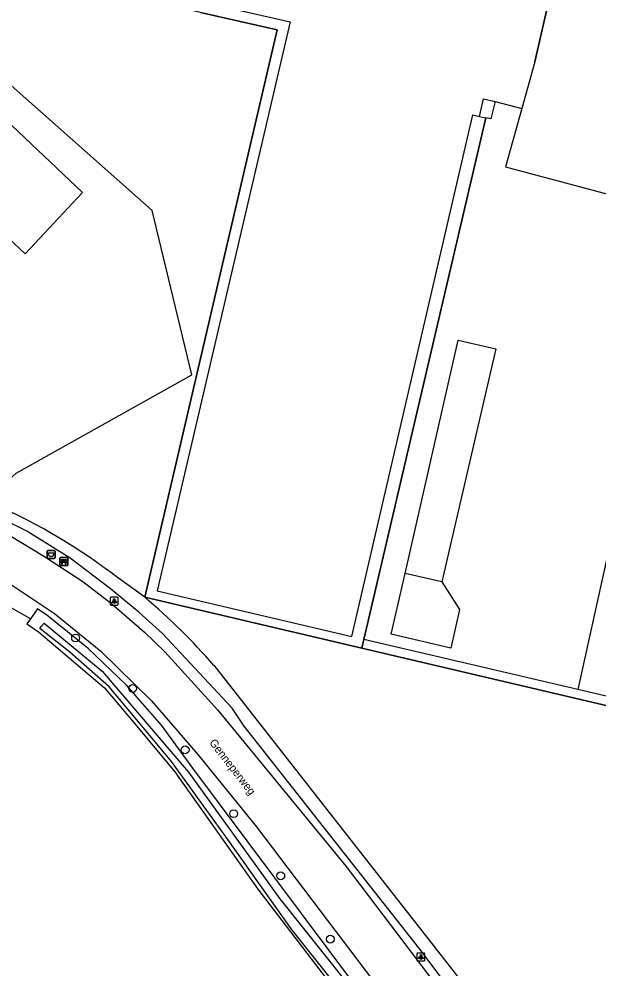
# Model space of a CAD drawing. Extents: x 160203 to 161526, y 379529 to 381797.
# Drawn here: x 160909.4 to 160981.8, y 381380.6 to 381499.2 of the extents above; entities that cross this region are included whole.
import ezdxf

# ---------------------------------------------------------------- set-up
doc = ezdxf.new("R2010")
doc.units = 0
for name, color, linetype in [('IMGEO_Afvalbak', 7, 'Continuous'), ('IMGEO_Bank', 7, 'Continuous'), ('IMGEO_Berm_groen', 7, 'Continuous'), ('IMGEO_Boom', 7, 'Continuous'), ('IMGEO_Grasland_agrarisch', 7, 'Continuous'), ('IMGEO_Grasland_overig', 7, 'Continuous'), ('IMGEO_Groenvoorziening', 7, 'Continuous'), ('IMGEO_Hek', 7, 'Continuous'), ('IMGEO_Lichtpunt', 7, 'Continuous'), ('IMGEO_Loofbos', 7, 'Continuous'), ('IMGEO_Openbare_ruimte_label', 7, 'Continuous'), ('IMGEO_Pand', 7, 'Continuous'), ('IMGEO_Rijbaan_lokaal_gesloten', 7, 'Continuous'), ('IMGEO_Waterloop', 7, 'Continuous')]:
    doc.layers.add(name, color=color, linetype=linetype)

msp = doc.modelspace()

# ---------------------------------------------------------------- linework, layer by layer
at = {"layer": 'IMGEO_Afvalbak'}
for p, q in [((160912.86, 381431.87), (160912.86, 381432.67)), ((160912.86, 381432.67), (160912.86, 381431.87)), ((160912.96, 381432.77), (160913.75, 381432.77)), ((160913.75, 381432.77), (160912.96, 381432.77)), ((160913.85, 381432.67), (160913.85, 381431.87)), ((160913.85, 381431.87), (160913.85, 381432.67)), ((160913.75, 381431.77), (160912.96, 381431.77)), ((160912.96, 381431.77), (160913.75, 381431.77))]:
    msp.add_line(p, q, dxfattribs=at)
msp.add_lwpolyline([(160913, 381432.49), (160913.71, 381432.49), (160913.56, 381432.02), (160913.15, 381432.02), (160913, 381432.49)], dxfattribs=at)
for centre, start, end in [((160912.96, 381432.67), 90, 180), ((160912.96, 381432.67), 90, 180), ((160912.96, 381431.87), 180, 270), ((160912.96, 381431.87), 180, 270), ((160913.75, 381432.67), 0, 90), ((160913.75, 381432.67), 360, 90), ((160913.75, 381431.87), 270, 0), ((160913.75, 381431.87), 270, 0)]:
    msp.add_arc(centre, 0.1, start, end, dxfattribs=at)
at = {"layer": 'IMGEO_Bank'}
for p, q in [((160914.53, 381431.88), (160915.37, 381431.88)), ((160915.37, 381431.88), (160914.53, 381431.88)), ((160914.46, 381430.96), (160914.46, 381431.8)), ((160914.46, 381431.8), (160914.46, 381430.96)), ((160915.38, 381430.89), (160914.54, 381430.89)), ((160914.54, 381430.89), (160915.38, 381430.89)), ((160915.16, 381431.28), (160914.76, 381431.28)), ((160914.77, 381431.39), (160914.77, 381431.5)), ((160914.81, 381431.5), (160914.81, 381431.39)), ((160915.1, 381431.5), (160914.82, 381431.5)), ((160914.82, 381431.39), (160915.1, 381431.39)), ((160915.11, 381431.39), (160915.11, 381431.5)), ((160915.15, 381431.5), (160915.15, 381431.39)), ((160915.46, 381431.81), (160915.46, 381430.97)), ((160915.46, 381430.97), (160915.46, 381431.81))]:
    msp.add_line(p, q, dxfattribs=at)
for points in [[(160914.71, 381431.28), (160914.56, 381431.28), (160914.68, 381431.39), (160914.76, 381431.39)], [(160914.76, 381431.5), (160914.68, 381431.5), (160914.68, 381431.66), (160915.24, 381431.66), (160915.24, 381431.5), (160915.16, 381431.5)], [(160914.76, 381431.28), (160914.76, 381431.07), (160914.71, 381431.07), (160914.71, 381431.28)], [(160915.16, 381431.39), (160915.24, 381431.39), (160915.35, 381431.28), (160915.21, 381431.28)], [(160915.21, 381431.28), (160915.21, 381431.07), (160915.16, 381431.07), (160915.16, 381431.28)]]:
    msp.add_lwpolyline(points, dxfattribs=at)
for centre, radius, start, end in [((160914.54, 381431.81), 0.0779, 92.4484, 184.2845), ((160914.54, 381431.81), 0.0779, 92.4484, 184.2845), ((160915.38, 381431.81), 0.0779, 2.4484, 94.2845), ((160915.38, 381431.81), 0.0779, 2.4484, 94.2845), ((160914.54, 381430.96), 0.0779, 182.4484, 274.2845), ((160914.54, 381430.96), 0.0779, 182.4484, 274.2845), ((160914.71, 381431.28), 0.00671, 2.8957, 87.1043), ((160914.76, 381431.5), 0.00671, 2.8957, 87.1043), ((160914.76, 381431.39), 0.00671, 272.8957, 357.1043), ((160914.76, 381431.28), 0.00671, 92.8957, 177.1043), ((160914.82, 381431.5), 0.00671, 92.8957, 177.1043), ((160914.82, 381431.39), 0.00671, 182.8957, 267.1043), ((160915.1, 381431.5), 0.00671, 2.8957, 87.1043), ((160915.1, 381431.39), 0.00671, 272.8957, 357.1043), ((160915.16, 381431.5), 0.00671, 92.8957, 177.1043), ((160915.16, 381431.39), 0.00671, 182.8957, 267.1043), ((160915.16, 381431.28), 0.00671, 2.8957, 87.1043), ((160915.21, 381431.28), 0.00671, 92.8957, 177.1043), ((160915.38, 381430.96), 0.0779, 272.4484, 4.2845), ((160915.38, 381430.96), 0.0779, 272.4484, 4.2845)]:
    msp.add_arc(centre, radius, start, end, dxfattribs=at)
at = {"layer": 'IMGEO_Berm_groen'}
for points in [[(160910.8, 381424.24), (160907.02, 381426.38)], [(160962.45, 381359.42), (160971.09, 381347.36), (160971.87, 381346.2), (160977.17, 381337.31), (160981.66, 381327.99), (160985.57, 381316.68), (160988.72, 381304.12), (160990.03, 381295.9), (160991.97, 381296.05), (160991.12, 381302.54), (160988.82, 381313.18), (160985.58, 381323.56), (160981.43, 381333.62), (160976.39, 381343.27), (160973.27, 381348.35), (160961.66, 381364.64), (160931.05, 381405.58), (160927.15, 381410.94), (160922.79, 381415.94), (160918, 381420.53), (160912.82, 381424.67), (160911.68, 381425.48), (160910.8, 381424.24)]]:
    msp.add_lwpolyline(points, dxfattribs=at)
at = {"layer": 'IMGEO_Boom'}
for centre in [(160916.42, 381421.83), (160923.54, 381415.53), (160930.09, 381407.85), (160936.15, 381399.88), (160942.03, 381392.12), (160948.22, 381384.2)]:
    msp.add_circle(centre, 0.489, dxfattribs=at)
at = {"layer": 'IMGEO_Grasland_agrarisch'}
for points in [[(160992.01, 381546.65), (161000, 381544.86), (161087.73, 381524.31), (161123.21, 381516.23), (161094.22, 381388.52), (161000, 381410.48), (160979.1, 381415.39)], [(160910.8, 381424.24), (160910.35, 381423.6), (160911.77, 381422.61), (160920.01, 381415.59), (160924.07, 381410.83), (160928.82, 381405.1), (160939.19, 381390.45), (160950.85, 381375.14)]]:
    msp.add_lwpolyline(points, dxfattribs=at)
at = {"layer": 'IMGEO_Grasland_overig'}
for points in [[(160888.89, 381603.21), (160887.17, 381602.96), (160881.34, 381578.59), (160900.93, 381574.16), (160887, 381511.65), (160943.21, 381498.82), (160926.61, 381427.71), (160950.89, 381422.03), (160966.02, 381487.2), (160966.83, 381487.02)], [(160992.01, 381546.65), (160990.26, 381544.79), (160983.38, 381535.9), (160973.76, 381493.85), (160972.12, 381488.02)], [(160966.83, 381487.02), (160967.33, 381489.23), (160968.8, 381488.86)], [(160966.83, 381487.02), (160967.65, 381486.84)]]:
    msp.add_lwpolyline(points, dxfattribs=at)
at = {"layer": 'IMGEO_Groenvoorziening'}
for points in [[(160962.15, 381428.85), (160957.55, 381429.91)], [(160952.41, 381421.66), (160952.15, 381420.57)]]:
    msp.add_lwpolyline(points, dxfattribs=at)
at = {"layer": 'IMGEO_Hek'}
for points in [[(160973.76, 381493.85), (160983.38, 381535.9), (160990.26, 381544.79)], [(160932.03, 381500), (160941.58, 381497.82), (160925.05, 381426.94)], [(160952.41, 381421.66), (160967.65, 381486.84)], [(160925.05, 381426.94), (160952.15, 381420.57)], [(160952.15, 381420.57), (160952.41, 381421.66)], [(160952.15, 381420.57), (161000, 381409.32)]]:
    msp.add_lwpolyline(points, dxfattribs=at)
at = {"layer": 'IMGEO_Lichtpunt'}
for p, q in [((160920.74, 381426.84), (160920.74, 381426.03)), ((160920.74, 381426.84), (160920.74, 381426.03)), ((160921.64, 381426.93), (160920.83, 381426.93)), ((160921.64, 381426.93), (160920.83, 381426.93)), ((160920.83, 381425.94), (160921.64, 381425.94)), ((160920.83, 381425.94), (160921.64, 381425.94)), ((160921.74, 381426.03), (160921.74, 381426.84)), ((160921.74, 381426.03), (160921.74, 381426.84)), ((160959.03, 381382.37), (160959.03, 381381.56)), ((160959.03, 381382.37), (160959.03, 381381.56)), ((160959.93, 381382.46), (160959.12, 381382.46)), ((160959.93, 381382.46), (160959.12, 381382.46)), ((160960.02, 381381.56), (160960.02, 381382.37)), ((160960.02, 381381.56), (160960.02, 381382.37)), ((160959.12, 381381.47), (160959.93, 381381.47)), ((160959.12, 381381.47), (160959.93, 381381.47))]:
    msp.add_line(p, q, dxfattribs=at)
for points in [[(160921.11, 381426.5), (160921.15, 381426.47), (160920.97, 381426.21), (160920.93, 381426.24), (160921.11, 381426.5)], [(160921.22, 381426.45), (160921.26, 381426.45), (160921.26, 381426.13), (160921.22, 381426.13), (160921.22, 381426.45)], [(160921.33, 381426.47), (160921.36, 381426.5), (160921.55, 381426.24), (160921.51, 381426.21), (160921.33, 381426.47)], [(160959.4, 381382.03), (160959.44, 381382), (160959.25, 381381.74), (160959.21, 381381.77), (160959.4, 381382.03)], [(160959.61, 381382), (160959.65, 381382.03), (160959.84, 381381.77), (160959.8, 381381.74), (160959.61, 381382)], [(160959.5, 381381.98), (160959.55, 381381.98), (160959.55, 381381.66), (160959.5, 381381.66), (160959.5, 381381.98)]]:
    msp.add_lwpolyline(points, dxfattribs=at)
for centre in [(160921.24, 381426.64), (160959.53, 381382.17)]:
    msp.add_circle(centre, 0.0994, dxfattribs=at)
for centre, start, end in [((160920.83, 381426.84), 90, 180), ((160920.83, 381426.84), 90, 180), ((160920.83, 381426.03), 180, 270), ((160920.83, 381426.03), 180, 270), ((160921.64, 381426.84), 0, 90), ((160921.64, 381426.84), 0, 90), ((160921.64, 381426.03), 270, 0), ((160921.64, 381426.03), 270, 360), ((160959.12, 381382.37), 90, 180), ((160959.12, 381382.37), 90, 180), ((160959.93, 381382.37), 0, 90), ((160959.93, 381382.37), 0, 90), ((160959.12, 381381.56), 180, 270), ((160959.12, 381381.56), 180, 270), ((160959.93, 381381.56), 270, 0), ((160959.93, 381381.56), 270, 360)]:
    msp.add_arc(centre, 0.0946, start, end, dxfattribs=at)
at = {"layer": 'IMGEO_Loofbos'}
for points in [[(160905.25, 381439), (160909.01, 381442.44), (160930.91, 381454.72), (160925.97, 381475.24), (160898.06, 381500), (160886.3, 381510.43)], [(160925.05, 381426.94), (160941.58, 381497.82), (160932.03, 381500), (160886.3, 381510.43)], [(160968.8, 381488.86), (160968.27, 381486.71), (160967.65, 381486.84)], [(160968.8, 381488.86), (160972.12, 381488.02)], [(160972.12, 381488.02), (160970.08, 381480.72), (160992.22, 381474.79), (160979.1, 381415.39)], [(160967.65, 381486.84), (160952.41, 381421.66)], [(160957.55, 381429.91), (160964.18, 381459.05), (160968.89, 381457.97), (160962.15, 381428.85)], [(161118.58, 381435.09), (161107.24, 381437.71), (161095.64, 381387.19), (161000, 381409.32), (160952.15, 381420.57)], [(160962.15, 381428.85), (160964.36, 381425.4), (160963.25, 381420.56), (160955.81, 381422.31), (160957.55, 381429.91)], [(160952.15, 381420.57), (160925.05, 381426.94)], [(160979.1, 381415.39), (160952.41, 381421.66)]]:
    msp.add_lwpolyline(points, dxfattribs=at)
at = {"layer": 'IMGEO_Pand'}
msp.add_lwpolyline([(160910.11, 381469.83), (160896.38, 381482.72), (160903.63, 381490.4), (160917.3, 381477.5), (160910.11, 381469.83)], dxfattribs=at)
at = {"layer": 'IMGEO_Rijbaan_lokaal_gesloten'}
for points in [[(160907.05, 381435.34), (160910.97, 381432.97), (160912.55, 381432.02), (160917.33, 381428.91), (160920.95, 381426.1), (160925.03, 381422.57), (160927.57, 381420.1), (160934.19, 381412.82), (160950.18, 381393.29), (160963.01, 381376.35), (160971.37, 381364.8), (160974.46, 381360.25)], [(160904.44, 381431.06), (160905.18, 381430.61), (160908.4, 381428.48), (160913.8, 381424.9), (160919.55, 381420.17), (160925.89, 381414), (160931.67, 381407.29), (160938.99, 381398.24), (160961.55, 381368.47), (160969.3, 381356.8)]]:
    msp.add_lwpolyline(points, dxfattribs=at)
at = {"layer": 'IMGEO_Waterloop'}
for points in [[(160978.48, 381357.15), (160974.18, 381363.23), (160959.28, 381383.1), (160937.45, 381410.82), (160935.96, 381413.05), (160927.26, 381422.41), (160924.3, 381425.07), (160920.79, 381427.97), (160915.73, 381431.81), (160910.35, 381435.18), (160907.77, 381436.49), (160907.29, 381436.74), (160904.84, 381437.99), (160905.25, 381439)], [(160925.05, 381426.94), (160921.04, 381429.84)], [(160951.73, 381374.91), (160943.39, 381385.43), (160935.42, 381396.67), (160928.41, 381406.42), (160924.48, 381411.11), (160920.6, 381415.74), (160915.68, 381420.05), (160911.97, 381423.01), (160912.14, 381423.26), (160912.48, 381423.7), (160919.75, 381417.67), (160930.52, 381405.07), (160941.92, 381389.22), (160952.73, 381375.64)], [(160933.67, 381418.42), (160963.83, 381379.86), (160979.61, 381358.32), (160978.48, 381357.15)]]:
    msp.add_lwpolyline(points, dxfattribs=at)
for centre, radius, start, end in [((160875.24, 381369.02), 76.14, 53.014, 66.7814), ((160874.43, 381367.06), 78.4, 40.9191, 49.7892)]:
    msp.add_arc(centre, radius, start, end, dxfattribs=at)

# ---------------------------------------------------------------- texts
at = {"layer": 'IMGEO_Openbare_ruimte_label'}
msp.add_text('Genneperweg', height=1, rotation=307.8097, dxfattribs=at).set_placement((160933.05, 381408.74))

doc.saveas('drawing.dxf')
